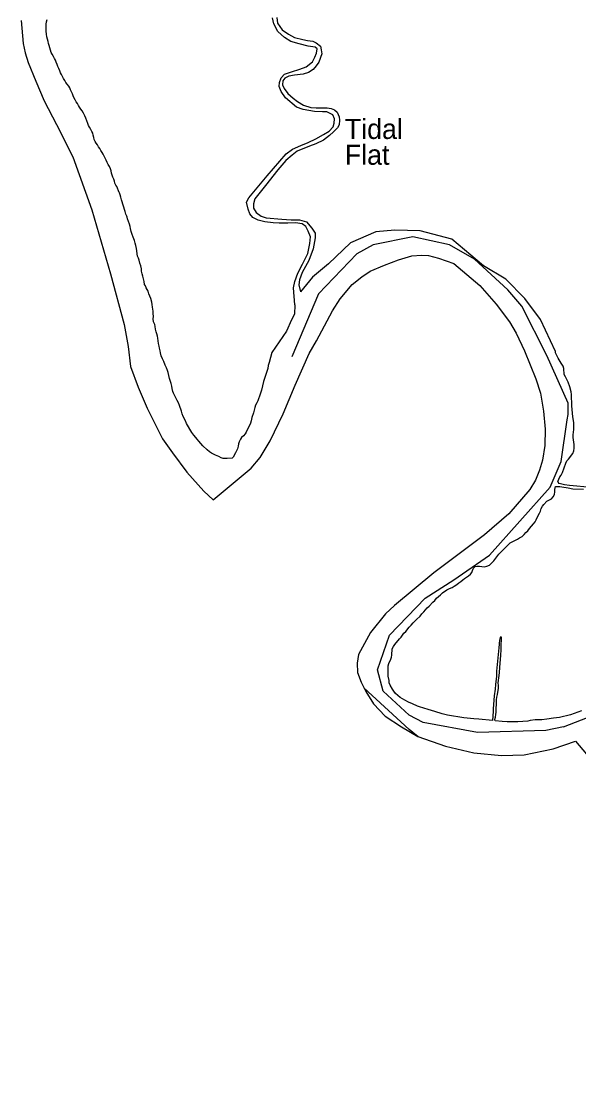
# Model space of a CAD drawing. Extents: x 1945482 to 2853149, y 66427 to 1015778.
# Drawn here: x 2308917 to 2313027, y 178240 to 186102 of the extents above; entities that cross this region are included whole.
import ezdxf

# ---------------------------------------------------------------- set-up
doc = ezdxf.new("R2010")
doc.units = 0
for name, color, linetype in [('Old_Level_21', 7, 'Continuous'), ('Old_Level_52', 7, 'Continuous'), ('Old_Level_60', 7, 'Continuous'), ('Old_Level_61', 7, 'Continuous')]:
    doc.layers.add(name, color=color, linetype=linetype)

msp = doc.modelspace()

# ---------------------------------------------------------------- linework, layer by layer
at = {"layer": 'Old_Level_52'}
for points in [[(2308917.2, 186108.6), (2308930, 185939.1), (2308944.6, 185871.6), (2308967.5, 185800.5), (2309024.9, 185662.8), (2309084.7, 185517.1), (2309175.7, 185342.6), (2309297.2, 185103.4), (2309436.8, 184712.8), (2309575.5, 184242.1), (2309676.3, 183868), (2309704.7, 183707.1), (2309723.4, 183560.7), (2309779.5, 183406.9), (2309845.6, 183253.4), (2309958.5, 183027.8), (2310032.6, 182924.7), (2310138.4, 182780.9), (2310263.9, 182641.8), (2310332.4, 182578.5), (2310611.3, 182811.6), (2310678.2, 182890.2), (2310751.4, 183013.2), (2310847.6, 183211), (2310935.2, 183422.6), (2311040.3, 183655.9), (2311093.7, 183748.2), (2311210.9, 183970.9), (2311267.4, 184059.2), (2311357.3, 184162.7), (2311427, 184221.5), (2311489.5, 184262), (2311593.8, 184306.2), (2311698.3, 184344.3), (2311797.1, 184374.2), (2311867, 184379), (2311919.1, 184377.1), (2311991.9, 184358), (2312105.5, 184318.5), (2312298, 184156), (2312419.5, 184018.8), (2312516.7, 183888.6), (2312566, 183804.5), (2312628.4, 183675.2), (2312712, 183468.8), (2312746.2, 183362.2), (2312767.4, 183231), (2312780.7, 183097.4), (2312777.5, 182977.3), (2312759.7, 182870.5), (2312738.6, 182795.7), (2312707.5, 182722.4), (2312666.3, 182652.8), (2312511.3, 182474.6), (2312331.3, 182319.4), (2311958.3, 182038.6), (2311667.7, 181799), (2311602.1, 181738.4), (2311491.5, 181600), (2311403.9, 181438.4), (2311394.4, 181374), (2311397.1, 181306.1), (2311422, 181233.1), (2311456.7, 181164.4), (2311514.3, 181074.7), (2311599.9, 180984), (2311719.1, 180904.7), (2311839.9, 180833.5), (2312044.8, 180763.6), (2312252.8, 180713.8), (2312457.7, 180693.9), (2312625.5, 180698.5), (2312837.8, 180742.9), (2313003.6, 180799.5)], [(2313003.6, 180799.5), (2315382.1, 177993.9), (2314179.2, 167721.2), (2314074.7, 167198.8), (2314144.3, 166676.3), (2314579.5, 166032), (2315320.8, 164453.7), (2315408.1, 164067), (2315607.7, 162054.2)]]:
    msp.add_lwpolyline(points, dxfattribs=at)
at = {"layer": 'Old_Level_60'}
for points in [[(2309479.2, 185191.8), (2309469.5, 185205), (2309461, 185218.4), (2309454.7, 185233.2), (2309450.7, 185247.8), (2309448, 185263), (2309445, 185278.2), (2309437.7, 185291.4), (2309428.5, 185306.6), (2309419.7, 185321.8), (2309413.5, 185335.6), (2309407.5, 185351), (2309400.7, 185369.2), (2309393.5, 185388.4), (2309385, 185407.6), (2309375.5, 185426), (2309366, 185442), (2309356.2, 185456.6), (2309346.7, 185471), (2309338.5, 185483.6), (2309330.5, 185496.6), (2309322.2, 185510.4), (2309314, 185525.4), (2309305.5, 185540.4), (2309300, 185554.4), (2309294.2, 185569.6), (2309287.2, 185584), (2309279.5, 185597.2), (2309273.7, 185611.8), (2309266.5, 185625.6), (2309256.2, 185639.4), (2309246.2, 185653), (2309238, 185665.6), (2309228.2, 185681.6), (2309219.7, 185696.4), (2309212.5, 185710.2), (2309205, 185723.8), (2309200.2, 185739), (2309194.5, 185754.2), (2309187, 185770), (2309180.7, 185785.6), (2309175, 185801.6), (2309169, 185815.6), (2309162, 185829), (2309153.5, 185842.6), (2309143.7, 185859.6), (2309138.2, 185874), (2309133.5, 185890.6), (2309127.7, 185908), (2309122, 185924), (2309118.5, 185939.8), (2309115, 185955), (2309110.5, 185971.2), (2309106.2, 185989.2), (2309102.5, 186009.2), (2309101, 186029.8), (2309101, 186045), (2309101, 186062.8), (2309101.2, 186081), (2309103.5, 186099.4), (2309106.7, 186115)], [(2310933.3, 184014.6), (2310924.6, 184139.3), (2310933.3, 184185.7), (2310956.4, 184246.5), (2310991.2, 184313.2), (2311028.8, 184391.5), (2311043.3, 184466.8), (2311049.1, 184516.1), (2311031.7, 184556.7), (2311014.4, 184591.5), (2310988.3, 184611.8), (2310939.1, 184617.6), (2310881.1, 184614.7), (2310817.4, 184614.7), (2310774, 184617.6), (2310713.1, 184626.3), (2310663.9, 184637.9), (2310623.3, 184658.2), (2310603.1, 184684.3), (2310588.6, 184719), (2310577, 184771.2), (2310594.4, 184803.1), (2310730.5, 184965.5), (2310871, 185126.3), (2310917.3, 185161.1), (2310978.2, 185187.2), (2311033.2, 185210.4), (2311088.2, 185236.5), (2311146.2, 185268.4), (2311186.7, 185294.5), (2311215.7, 185326.4), (2311224.4, 185352.5), (2311227.3, 185384.3), (2311212.8, 185413.3), (2311169.3, 185436.5), (2311137.5, 185436.5), (2311079.5, 185439.4), (2310995.5, 185453.9), (2310946.3, 185471.3), (2310865.2, 185538), (2310831.9, 185585.8), (2310817.4, 185623.5), (2310820.3, 185652.5), (2310831.9, 185687.3), (2310858, 185713.4), (2310910.1, 185730.8), (2310970.9, 185751.1), (2311017.3, 185768.5), (2311063.6, 185803.2), (2311081, 185838), (2311092.6, 185867), (2311098.4, 185898.9), (2311083.9, 185913.4), (2311031.7, 185919.2), (2310965.1, 185936.6), (2310904.3, 185954), (2310858, 185983), (2310808.7, 186026.5), (2310778.3, 186083), (2310769.6, 186129.4)], [(2310800.8, 186131.5), (2310806.5, 186088.1), (2310841.3, 186038.8), (2310886.2, 186008.3), (2310932.5, 185983.7), (2310993.4, 185967.8), (2311026.7, 185962), (2311065.8, 185956.2), (2311090.4, 185944.6), (2311122.3, 185918.5), (2311128.1, 185893.8), (2311133.1, 185862.7), (2311111.4, 185801.8), (2311091.1, 185775.7), (2311068, 185746.7), (2311034.6, 185726.4), (2310994.1, 185713.4), (2310930.4, 185706.1), (2310888.4, 185698.9), (2310859.4, 185684.4), (2310846.4, 185664.1), (2310843.5, 185635.1), (2310855.1, 185607.6), (2310882.6, 185571.3), (2310921.7, 185536.5), (2310954.3, 185511.2), (2310997.7, 185485.1), (2311051.3, 185467.7), (2311090.4, 185464.8), (2311129.5, 185466.2), (2311171.5, 185466.2), (2311201.9, 185460.4), (2311226.5, 185450.3)], [(2311226.5, 185450.3), (2311246.8, 185432.9), (2311261.3, 185398.1), (2311264.2, 185373.5), (2311259.8, 185340.1), (2311248.3, 185316.9), (2311217.8, 185289.4), (2311188.9, 185260.4), (2311145.4, 185227.1), (2311088.9, 185199.5), (2311041.2, 185182.2), (2310950.6, 185146.6), (2310914.4, 185116.2), (2310868.1, 185078.5), (2310808.7, 185008.9), (2310717.5, 184893), (2310640, 184795.1), (2310628.4, 184758.9), (2310628.4, 184725.6), (2310648.7, 184695.1), (2310686.3, 184667.6), (2310722.5, 184656), (2310837, 184645.9), (2310906.5, 184640.1), (2310967.3, 184640.1), (2311020.9, 184625.6), (2311060, 184577.7), (2311084.6, 184541.5), (2311084.6, 184506.7), (2311068.7, 184427), (2311036.8, 184340), (2310989, 184253.1), (2310967.3, 184198), (2310963, 184160.3), (2310975.4, 184110.9)], [(2310084.5, 183271.7), (2310075, 183291.3), (2310067, 183310.4), (2310040, 183362.5), (2310034, 183376.6), (2310028.5, 183396.9), (2310026.7, 183415.6), (2310022, 183435.6), (2310009.5, 183471.7), (2310000, 183515.8), (2309995.5, 183530.6), (2309988, 183550), (2309979, 183569.4), (2309967.5, 183596.4), (2309958.5, 183615.4), (2309949.2, 183639), (2309942.7, 183660), (2309939.7, 183676), (2309935.5, 183694.4), (2309932.7, 183709), (2309929.5, 183729.2), (2309925.2, 183749), (2309922.5, 183767.4), (2309921, 183782.6), (2309917.2, 183799.2), (2309910.7, 183814.4), (2309907, 183834.4), (2309904.7, 183854), (2309900.7, 183869.4), (2309891.5, 183889.4), (2309889.2, 183910), (2309891.5, 183929), (2309889.2, 183949.4), (2309888.2, 183967.4), (2309885.5, 183996), (2309882.2, 184016), (2309879.2, 184032.8), (2309871.5, 184059.8), (2309864.7, 184078.4), (2309858.2, 184094.4), (2309851.5, 184114.2), (2309838.7, 184138.6), (2309832.2, 184152.8), (2309826, 184164.6), (2309822, 184186.2), (2309818.5, 184206), (2309813.5, 184225.4), (2309808.7, 184243), (2309804.5, 184261.4), (2309803.5, 184279.2), (2309798, 184300.8), (2309792.2, 184320.2), (2309786, 184342.4), (2309780.2, 184357.4), (2309774.7, 184372.2), (2309772.2, 184389.6), (2309768.2, 184412.4), (2309765.7, 184430), (2309760.7, 184451.4), (2309757.5, 184468.4), (2309751.2, 184488.6), (2309742.5, 184513.2), (2309735, 184532.6), (2309727.7, 184555.4), (2309723.2, 184575.8), (2309720.2, 184590.6), (2309713.7, 184608.4), (2309707.5, 184628.8), (2309701.2, 184646.4), (2309696.7, 184660.6), (2309695, 184666.2), (2309688.7, 184682.6), (2309683, 184701.4), (2309656.7, 184788.2), (2309652, 184806), (2309647.2, 184824), (2309640.7, 184839.4), (2309639, 184840.8), (2309621.2, 184885.2), (2309613.5, 184896.8), (2309607.7, 184910.8), (2309605, 184926), (2309599, 184940.4), (2309593, 184954.4), (2309588.2, 184969.4), (2309582.7, 184984.4), (2309579.5, 185000.8), (2309575.2, 185015.8), (2309568.2, 185033), (2309558.2, 185048.4), (2309550.2, 185063.8), (2309543.5, 185079.8), (2309535.2, 185095), (2309528.2, 185109), (2309521.7, 185123.4), (2309512.7, 185137.4), (2309503.5, 185149.8), (2309495.2, 185164.8), (2309486.5, 185178.2), (2309479.2, 185191.8)], [(2312872.5, 182711.3), (2312888.2, 182746.9), (2312896.5, 182759.8), (2312906.5, 182779.4), (2312932, 182847.6), (2312940.2, 182864.7), (2312952.5, 182877.9), (2312983.5, 182918.1), (2312990.5, 182938.8), (2312993, 182959.2), (2312993.2, 182983.9), (2312987.5, 183020.4), (2312986.5, 183036.6), (2312986.7, 183056), (2312990, 183096.8), (2312990, 183147.6), (2312984, 183188.5), (2312976.5, 183269.4), (2312974.2, 183354.2), (2312972, 183372.9), (2312962, 183411.1), (2312949, 183444.5), (2312929, 183482.4), (2312920.2, 183502), (2312916.5, 183546.1), (2312911.2, 183561.2), (2312898, 183585), (2312875.7, 183620.1), (2312855.2, 183659.3), (2312856.5, 183670.9), (2312746.2, 183906.6), (2312629.5, 184059.9), (2312489.5, 184202.2), (2312326, 184300.8), (2312092.5, 184497.8), (2311859, 184558.1), (2311672, 184563.5), (2311532, 184552.6), (2311345.2, 184470.5), (2311181.7, 184317.2), (2311065, 184218.6), (2310975.4, 184110.9)], [(2310933.3, 184014.6), (2310930.4, 183945), (2310910.1, 183904.5), (2310872.4, 183820.4), (2310764.2, 183662.8), (2310753.5, 183627.1), (2310743.5, 183589.7), (2310738.2, 183567.6), (2310734.2, 183545.9), (2310703, 183448), (2310688.2, 183385.8), (2310679.2, 183356.6), (2310662.2, 183307.3), (2310653.2, 183292.3), (2310644.5, 183274.3), (2310638, 183257.4), (2310630.2, 183219.5), (2310616.5, 183183.5), (2310611.5, 183159.8), (2310606.5, 183142.4), (2310574.7, 183075.3), (2310566.7, 183062.5), (2310554.2, 183048.3), (2310541.5, 183036.2), (2310532, 183023.4), (2310523.7, 183004.7), (2310519.5, 182990.2), (2310516.2, 182973.1), (2310510.5, 182953.5), (2310497, 182923.5), (2310480.2, 182891.4), (2310472.2, 182883.9), (2310436, 182881.7), (2310404.7, 182882.8), (2310390, 182886.4), (2310373, 182895.5), (2310350, 182906.1), (2310318.5, 182922.3), (2310305.5, 182930.6), (2310288.5, 182944.6), (2310255.5, 182975.2), (2310240, 182991.9), (2310227.2, 183008.8), (2310213, 183024.8), (2310203.5, 183037.8), (2310189, 183053.7), (2310175.2, 183072.9), (2310134.5, 183140.1), (2310127.2, 183159.9), (2310110.5, 183190.3), (2310103, 183210.4), (2310098, 183230.8), (2310084.5, 183271.7)], [(2312851, 182636.1), (2312851, 182654.5), (2312855.7, 182675.8)], [(2312855.7, 182675.8), (2312872.2, 182676.4), (2312887.5, 182675.5), (2312903.7, 182672.6), (2312949.7, 182666.5), (2312983.7, 182659.6), (2313061.5, 182655.9)], [(2312872.5, 182711.3), (2312877.7, 182701), (2312893.2, 182698.1), (2312923.2, 182690.5), (2312960, 182684.4), (2313119.7, 182670.6)], [(2312390.5, 180952.3), (2312291.5, 180961.6), (2312253.2, 180964.4), (2312179.2, 180972.2), (2312058.7, 180991.2), (2312019.7, 181000.8), (2311965.5, 181017.4), (2311917, 181034), (2311852.5, 181051.5), (2311837.5, 181057.3), (2311802.2, 181074.5), (2311773, 181086.8), (2311745, 181100.7), (2311711.5, 181122.4), (2311675.2, 181150.9), (2311663, 181167), (2311655, 181182.1), (2311637, 181212), (2311630.5, 181229.1), (2311629.2, 181245.5), (2311621.5, 181277.2), (2311621, 181296.6), (2311621.7, 181316.1), (2311621, 181335.2), (2311622, 181355.2), (2311626.5, 181372), (2311641, 181402.5), (2311647, 181417.5), (2311649, 181433.9), (2311651.7, 181480.5), (2311660.2, 181497.5), (2311670, 181511.3), (2311705.5, 181552.9), (2311717.5, 181565.8), (2311736.7, 181595.1), (2311751.5, 181608.3), (2311778, 181639.7), (2311792.2, 181653.4), (2311805.7, 181670.2), (2311830.7, 181695.7), (2311857, 181720.2), (2311871, 181736.8), (2311885.2, 181751.7), (2311897, 181767.2), (2311910.5, 181782.4), (2311925, 181794.3), (2311950.5, 181824.2), (2311965.5, 181836), (2311978.7, 181851.9), (2312007.7, 181878.3), (2312021.7, 181892.7), (2312055.7, 181914.2), (2312074.5, 181923.6), (2312092.7, 181930.7), (2312109, 181940.5), (2312127.7, 181953.4), (2312142.5, 181965.8), (2312157.7, 181975.5), (2312172.5, 181987), (2312184.2, 181998.8), (2312214, 182016.7), (2312228, 182029.3), (2312238.2, 182042.9), (2312243.2, 182057.5), (2312250.5, 182073.8), (2312264.5, 182085.4), (2312278.7, 182089.7), (2312296.5, 182089.4), (2312313.5, 182085.4), (2312333.2, 182084.9), (2312350.5, 182088.3), (2312369.5, 182096.4), (2312401.5, 182128.7), (2312439, 182176.8), (2312452.5, 182191.7), (2312484.2, 182223.7), (2312497.5, 182235.2), (2312509, 182248.7), (2312522.5, 182260.2), (2312576.5, 182287.3), (2312591.5, 182296.6), (2312610.5, 182306.4), (2312624.2, 182321), (2312636.7, 182336.2), (2312651, 182349.3), (2312663.7, 182366), (2312694.5, 182400.9), (2312705.5, 182415.6), (2312714, 182431.2), (2312729, 182462.1), (2312738.5, 182478.9), (2312745.7, 182494.9), (2312750, 182513.7), (2312759, 182532), (2312769, 182543.7), (2312792.7, 182567), (2312825.5, 182584.8), (2312838.5, 182600.2), (2312847.2, 182615.6), (2312851, 182636.1)], [(2312435.7, 181210.7), (2312434.2, 181229), (2312440.7, 181284.3), (2312442, 181305.8), (2312445.7, 181342.7), (2312452.2, 181433.7), (2312456, 181471.4), (2312456.2, 181504.9), (2312458.7, 181554.3), (2312457.5, 181564.8), (2312452, 181568.5), (2312447.5, 181563), (2312443.7, 181543.3), (2312437.7, 181487.7), (2312421.7, 181314.4), (2312419.7, 181279.4), (2312412.5, 181216.9), (2312410.5, 181181.7), (2312404.5, 181133.4), (2312396, 181037), (2312396, 181018.1), (2312390.5, 180952.3)], [(2312411.7, 180950), (2312408.5, 180959.8), (2312412.7, 180977.3), (2312416, 180995.1), (2312417.7, 181012.9), (2312417.2, 181032.9), (2312417.7, 181048.8), (2312420, 181064.1), (2312420, 181102.9), (2312422.2, 181123), (2312427, 181143.4), (2312435.5, 181189), (2312435.7, 181210.7)], [(2313046.5, 181023), (2312967, 180994.1), (2312885.2, 180974.8), (2312840, 180970.2), (2312792.5, 180960.7), (2312754.2, 180957.9), (2312704.7, 180955.7), (2312669, 180951.1), (2312651.2, 180947.8), (2312615.5, 180944), (2312578, 180941.2), (2312498.5, 180942.3), (2312462.7, 180943.8), (2312411.7, 180950)]]:
    msp.add_lwpolyline(points, dxfattribs=at)
at = {"layer": 'Old_Level_61'}
for points in [[(2312791, 183641.7), (2312606.6, 184004.2), (2312504.1, 184125.4), (2312259.7, 184350.4), (2312073.9, 184455.2), (2311804.8, 184514.2), (2311512.4, 184457), (2311390.1, 184389.1), (2311108.4, 184094.6), (2310912.1, 183631.6)], [(2312915.3, 180904.3), (2312784.2, 180877.2), (2312280.5, 180864), (2311880.3, 180937), (2311776.3, 180989.9), (2311584.2, 181167.8), (2311544.4, 181324.4), (2311632, 181579.3), (2311894.7, 181852.7), (2312106.9, 181988.1), (2312369.6, 182168.7), (2312815.4, 182670.4), (2312897.6, 182858.9), (2312941.4, 183165.6), (2312948.5, 183207.3), (2312949.4, 183290.4), (2312791, 183641.7)], [(2311843.2, 180832.4), (2311777.4, 180884.8), (2311442, 181193.4)], [(2312915.3, 180904.3), (2313761.5, 181235.3)]]:
    msp.add_lwpolyline(points, dxfattribs=at)

# ---------------------------------------------------------------- texts
at = {"layer": 'Old_Level_21'}
for s, p in [('Tidal ', (2311302.5, 185236)), ('Flat', (2311302.5, 185045.8))]:
    msp.add_text(s, height=147.64, dxfattribs=at).set_placement(p)

doc.saveas('drawing.dxf')
